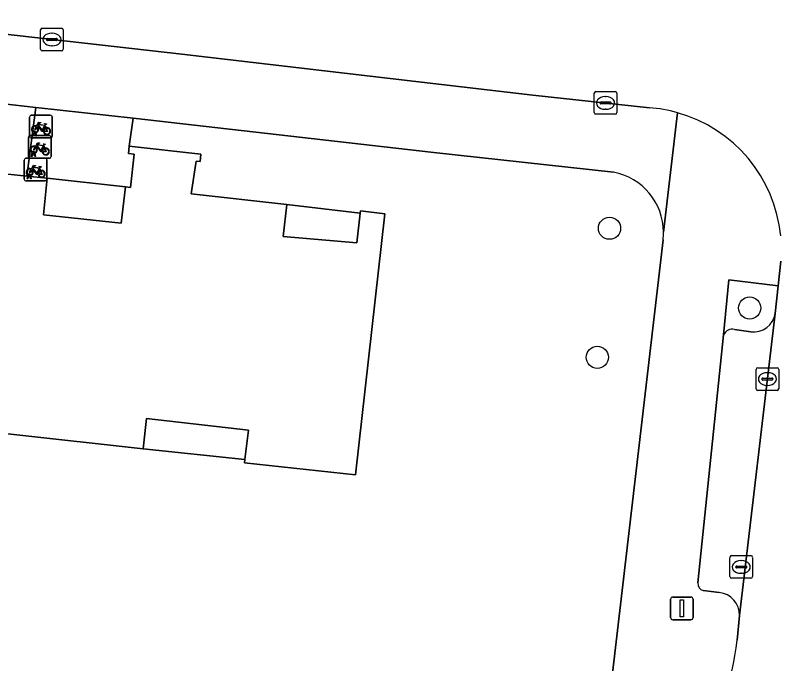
# Model space of a CAD drawing. Extents: x 161928 to 163071, y 386474 to 387428.
# Drawn here: x 162242.64 to 162276.45, y 386808.82 to 386837.45 of the extents above; entities that cross this region are included whole.
import ezdxf

# ---------------------------------------------------------------- set-up
doc = ezdxf.new("R2010")
doc.units = 0
for name, color, linetype in [('IMGEO_Berm_groen', 7, 'Continuous'), ('IMGEO_Boom', 7, 'Continuous'), ('IMGEO_Erf', 7, 'Continuous'), ('IMGEO_Fietsenrek', 7, 'Continuous'), ('IMGEO_Groenvoorziening', 7, 'Continuous'), ('IMGEO_Kolk', 7, 'Continuous'), ('IMGEO_Lichtmast', 7, 'Continuous'), ('IMGEO_Pand', 7, 'Continuous'), ('IMGEO_Pand_overbouw', 7, 'Continuous'), ('IMGEO_Parkeervlak_open', 7, 'Continuous'), ('IMGEO_Rijbaan_lokaal_open', 7, 'Continuous'), ('IMGEO_Voetpad_open', 7, 'Continuous')]:
    doc.layers.add(name, color=color, linetype=linetype)

msp = doc.modelspace()

# ---------------------------------------------------------------- linework, layer by layer
at = {"layer": 'IMGEO_Berm_groen'}
for points in [[(162276.339, 386825.51), (162274.155, 386825.761), (162273.926, 386823.34)], [(162276.202, 386824.276), (162276.339, 386825.51)], [(162274.406, 386823.579), (162275.13, 386823.479)]]:
    msp.add_lwpolyline(points, dxfattribs=at)
for centre, radius, start, end in [((162275.261, 386824.423), 0.953, 262.1068, 351.1526), ((162274.31, 386823.17), 0.42, 76.8412, 156.0977)]:
    msp.add_arc(centre, radius, start, end, dxfattribs=at)
at = {"layer": 'IMGEO_Boom'}
for centre in [(162268.887, 386828.046), (162275.076, 386824.525), (162268.347, 386822.347)]:
    msp.add_circle(centre, 0.489, dxfattribs=at)
at = {"layer": 'IMGEO_Erf'}
for points in [[(162244.055, 386830.258), (162243.89, 386828.636), (162247.313, 386828.273), (162247.516, 386829.874)], [(162254.637, 386829.095), (162254.48, 386827.674), (162257.72, 386827.395), (162257.875, 386828.716)], [(162252.785, 386817.831), (162252.947, 386819.135), (162248.432, 386819.638), (162248.285, 386818.306)]]:
    msp.add_lwpolyline(points, close=True, dxfattribs=at)
at = {"layer": 'IMGEO_Fietsenrek'}
for p, q in [((162243.272, 386832.108), (162243.272, 386832.949)), ((162243.272, 386832.949), (162243.272, 386832.108)), ((162243.347, 386833.033), (162244.188, 386833.033)), ((162244.188, 386833.033), (162243.347, 386833.033)), ((162244.272, 386832.958), (162244.272, 386832.117)), ((162244.272, 386832.117), (162244.272, 386832.958)), ((162243.959, 386832.582), (162243.995, 386832.487)), ((162243.22, 386831.209), (162243.22, 386832.05)), ((162243.22, 386832.05), (162243.22, 386831.209)), ((162243.295, 386832.134), (162244.136, 386832.134)), ((162244.136, 386832.134), (162243.295, 386832.134)), ((162244.197, 386832.033), (162243.356, 386832.033)), ((162243.356, 386832.033), (162244.197, 386832.033)), ((162243.399, 386832.117), (162243.438, 386832.277)), ((162243.433, 386832.117), (162243.399, 386832.117)), ((162243.468, 386832.265), (162243.433, 386832.117)), ((162243.51, 386832.289), (162243.509, 386832.293)), ((162243.551, 386832.117), (162243.517, 386832.259)), ((162243.541, 386832.3), (162243.542, 386832.293)), ((162243.549, 386832.263), (162243.584, 386832.117)), ((162243.584, 386832.117), (162243.551, 386832.117)), ((162244.22, 386832.059), (162244.22, 386831.218)), ((162244.22, 386831.218), (162244.22, 386832.059)), ((162243.907, 386831.683), (162243.943, 386831.588)), ((162243.347, 386831.218), (162243.386, 386831.378)), ((162243.416, 386831.366), (162243.381, 386831.218)), ((162243.458, 386831.39), (162243.457, 386831.394)), ((162243.499, 386831.218), (162243.465, 386831.36)), ((162243.489, 386831.401), (162243.49, 386831.394)), ((162243.497, 386831.364), (162243.532, 386831.218)), ((162243.037, 386830.215), (162243.037, 386831.056)), ((162243.037, 386831.056), (162243.037, 386830.215)), ((162243.112, 386831.14), (162243.953, 386831.14)), ((162243.953, 386831.14), (162243.112, 386831.14)), ((162244.145, 386831.134), (162243.304, 386831.134)), ((162243.304, 386831.134), (162244.145, 386831.134)), ((162243.381, 386831.218), (162243.347, 386831.218)), ((162243.532, 386831.218), (162243.499, 386831.218)), ((162244.037, 386831.065), (162244.037, 386830.224)), ((162244.037, 386830.224), (162244.037, 386831.065)), ((162243.724, 386830.689), (162243.76, 386830.594)), ((162243.164, 386830.224), (162243.203, 386830.384)), ((162243.233, 386830.372), (162243.198, 386830.224)), ((162243.275, 386830.396), (162243.274, 386830.4)), ((162243.316, 386830.224), (162243.282, 386830.366)), ((162243.306, 386830.407), (162243.307, 386830.4)), ((162243.314, 386830.37), (162243.349, 386830.224)), ((162243.962, 386830.14), (162243.121, 386830.14)), ((162243.121, 386830.14), (162243.962, 386830.14)), ((162243.198, 386830.224), (162243.164, 386830.224)), ((162243.349, 386830.224), (162243.316, 386830.224))]:
    msp.add_line(p, q, dxfattribs=at)
for points in [[(162243.585, 386832.559), (162243.68, 386832.723), (162243.766, 386832.709), (162243.768, 386832.7), (162243.712, 386832.689), (162243.685, 386832.644), (162243.941, 386832.603)], [(162243.606, 386832.507), (162243.554, 386832.417), (162243.514, 386832.392), (162243.515, 386832.439), (162243.57, 386832.533)], [(162243.881, 386832.315), (162243.831, 386832.315), (162243.64, 386832.566), (162243.621, 386832.534)], [(162243.928, 386832.578), (162243.671, 386832.619), (162243.654, 386832.59), (162243.821, 386832.37), (162243.928, 386832.578)], [(162243.976, 386832.48), (162243.946, 386832.557), (162243.837, 386832.339), (162243.88, 386832.339)], [(162243.91, 386832.339), (162244.03, 386832.338), (162243.986, 386832.452)], [(162244.006, 386832.459), (162244.061, 386832.314), (162243.911, 386832.314)], [(162243.941, 386832.603), (162243.966, 386832.652), (162243.96, 386832.656), (162243.937, 386832.66), (162243.925, 386832.667), (162243.924, 386832.67), (162243.926, 386832.675), (162244.021, 386832.66), (162244.023, 386832.65), (162244.013, 386832.637), (162244.001, 386832.631), (162243.987, 386832.637), (162243.959, 386832.582)], [(162243.533, 386831.66), (162243.628, 386831.824), (162243.714, 386831.81), (162243.716, 386831.801), (162243.66, 386831.79), (162243.633, 386831.745), (162243.889, 386831.704)], [(162243.876, 386831.679), (162243.619, 386831.72), (162243.602, 386831.691), (162243.769, 386831.471), (162243.876, 386831.679)], [(162243.889, 386831.704), (162243.914, 386831.753), (162243.908, 386831.757), (162243.885, 386831.761), (162243.873, 386831.768), (162243.872, 386831.771), (162243.874, 386831.776), (162243.969, 386831.761), (162243.971, 386831.751), (162243.961, 386831.738), (162243.949, 386831.732), (162243.935, 386831.738), (162243.907, 386831.683)], [(162243.554, 386831.608), (162243.502, 386831.518), (162243.462, 386831.493), (162243.463, 386831.54), (162243.518, 386831.634)], [(162243.829, 386831.416), (162243.779, 386831.416), (162243.588, 386831.667), (162243.569, 386831.635)], [(162243.924, 386831.581), (162243.894, 386831.658), (162243.785, 386831.44), (162243.828, 386831.44)], [(162243.858, 386831.44), (162243.978, 386831.439), (162243.934, 386831.553)], [(162243.954, 386831.56), (162244.009, 386831.415), (162243.859, 386831.415)], [(162243.35, 386830.666), (162243.445, 386830.83), (162243.531, 386830.816), (162243.533, 386830.807), (162243.477, 386830.796), (162243.45, 386830.751), (162243.706, 386830.71)], [(162243.646, 386830.422), (162243.596, 386830.422), (162243.405, 386830.673), (162243.386, 386830.641)], [(162243.693, 386830.685), (162243.436, 386830.726), (162243.419, 386830.697), (162243.586, 386830.477), (162243.693, 386830.685)], [(162243.706, 386830.71), (162243.731, 386830.759), (162243.725, 386830.763), (162243.702, 386830.767), (162243.69, 386830.774), (162243.689, 386830.777), (162243.691, 386830.782), (162243.786, 386830.767), (162243.788, 386830.757), (162243.778, 386830.744), (162243.766, 386830.738), (162243.752, 386830.744), (162243.724, 386830.689)], [(162243.371, 386830.614), (162243.319, 386830.524), (162243.279, 386830.499), (162243.28, 386830.546), (162243.335, 386830.64)], [(162243.741, 386830.587), (162243.711, 386830.664), (162243.602, 386830.446), (162243.645, 386830.446)], [(162243.675, 386830.446), (162243.795, 386830.445), (162243.751, 386830.559)], [(162243.771, 386830.566), (162243.826, 386830.421), (162243.676, 386830.421)]]:
    msp.add_lwpolyline(points, dxfattribs=at)
for centre, radius, start, end in [((162244.194, 386832.955), 0.0779, 2.4484, 94.2845), ((162244.194, 386832.955), 0.0779, 2.4484, 94.2845), ((162243.35, 386832.955), 0.0779, 92.4484, 184.2845), ((162243.35, 386832.955), 0.0779, 92.4484, 184.2845), ((162243.512, 386832.418), 0.159, 62.6766, 242.1369), ((162243.512, 386832.418), 0.129, 63.3192, 238.903), ((162243.512, 386832.418), 0.129, 283.6043, 43.4302), ((162243.512, 386832.418), 0.159, 283.5766, 46.6042), ((162244.039, 386832.334), 0.159, 113.3408, 178.3217), ((162244.039, 386832.334), 0.159, 187.0065, 105.7708), ((162244.039, 386832.334), 0.129, 113.923, 177.9556), ((162244.039, 386832.334), 0.129, 188.6715, 104.5883), ((162243.298, 386832.056), 0.0779, 92.4484, 184.2845), ((162243.298, 386832.056), 0.0779, 92.4484, 184.2845), ((162243.35, 386832.111), 0.0779, 182.4484, 274.2845), ((162243.35, 386832.111), 0.0779, 182.4484, 274.2845), ((162243.492, 386832.289), 0.0499, 12.8025, 158.6934), ((162243.512, 386832.418), 0.159, 253.9967, 271.7867), ((162243.492, 386832.289), 0.0174, 12.8025, 163.4502), ((162243.512, 386832.418), 0.129, 253.415, 269.0204), ((162244.142, 386832.056), 0.0779, 2.4484, 94.2845), ((162244.142, 386832.056), 0.0779, 2.4484, 94.2845), ((162244.194, 386832.111), 0.0779, 272.4484, 4.2845), ((162244.194, 386832.111), 0.0779, 272.4484, 4.2845), ((162243.46, 386831.519), 0.159, 62.6766, 242.1369), ((162243.46, 386831.519), 0.129, 63.3192, 238.903), ((162243.44, 386831.39), 0.0499, 12.8025, 158.6934), ((162243.46, 386831.519), 0.159, 253.9967, 271.7867), ((162243.44, 386831.39), 0.0174, 12.8025, 163.4502), ((162243.46, 386831.519), 0.129, 253.415, 269.0204), ((162243.46, 386831.519), 0.129, 283.6043, 43.4302), ((162243.46, 386831.519), 0.159, 283.5766, 46.6042), ((162243.987, 386831.435), 0.159, 113.3408, 178.3217), ((162243.987, 386831.435), 0.159, 187.0065, 105.7708), ((162243.987, 386831.435), 0.129, 113.923, 177.9556), ((162243.987, 386831.435), 0.129, 188.6715, 104.5883), ((162243.115, 386831.062), 0.0779, 92.4484, 184.2845), ((162243.115, 386831.062), 0.0779, 92.4484, 184.2845), ((162243.298, 386831.212), 0.0779, 182.4484, 274.2845), ((162243.298, 386831.212), 0.0779, 182.4484, 274.2845), ((162243.959, 386831.062), 0.0779, 2.4484, 94.2845), ((162243.959, 386831.062), 0.0779, 2.4484, 94.2845), ((162244.142, 386831.212), 0.0779, 272.4484, 4.2845), ((162244.142, 386831.212), 0.0779, 272.4484, 4.2845), ((162243.277, 386830.525), 0.159, 62.6766, 242.1369), ((162243.277, 386830.525), 0.129, 63.3192, 238.903), ((162243.257, 386830.396), 0.0499, 12.8025, 158.6934), ((162243.277, 386830.525), 0.159, 253.9967, 271.7867), ((162243.257, 386830.396), 0.0174, 12.8025, 163.4502), ((162243.277, 386830.525), 0.129, 253.415, 269.0204), ((162243.277, 386830.525), 0.129, 283.6043, 43.4302), ((162243.277, 386830.525), 0.159, 283.5766, 46.6042), ((162243.804, 386830.441), 0.159, 113.3408, 178.3217), ((162243.804, 386830.441), 0.159, 187.0065, 105.7708), ((162243.804, 386830.441), 0.129, 113.923, 177.9556), ((162243.804, 386830.441), 0.129, 188.6715, 104.5883), ((162243.115, 386830.218), 0.0779, 182.4484, 274.2845), ((162243.115, 386830.218), 0.0779, 182.4484, 274.2845), ((162243.959, 386830.218), 0.0779, 272.4484, 4.2845), ((162243.959, 386830.218), 0.0779, 272.4484, 4.2845)]:
    msp.add_arc(centre, radius, start, end, dxfattribs=at)
at = {"layer": 'IMGEO_Groenvoorziening'}
msp.add_lwpolyline([(162228.596, 386835.081), (162228.488, 386833.799), (162231.659, 386833.452), (162231.624, 386833.132), (162231.36, 386833.139), (162231.229, 386831.704), (162235.448, 386831.239), (162238.664, 386830.817), (162243.152, 386830.352), (162243.543, 386833.377)], close=True, dxfattribs=at)
for points in [[(162269.065, 386830.519), (162261.121, 386831.39), (162247.85, 386832.905), (162247.67, 386831.667), (162250.839, 386831.316), (162250.807, 386830.999), (162250.623, 386831.006), (162250.405, 386829.562), (162254.637, 386829.095), (162257.875, 386828.716), (162257.887, 386828.816), (162258.965, 386828.689), (162257.663, 386817.153), (162252.768, 386817.692), (162252.785, 386817.831), (162248.285, 386818.306), (162214.402, 386822.053)], [(162268.785, 386806.386), (162271.252, 386827.537)]]:
    msp.add_lwpolyline(points, dxfattribs=at)
for centre, radius, start, end in [((162268.56, 386827.856), 2.711, 0.219, 79.2688), ((162268.266, 386827.874), 3.005, 353.5512, 359.8384)]:
    msp.add_arc(centre, radius, start, end, dxfattribs=at)
at = {"layer": 'IMGEO_Kolk'}
for p, q in [((162243.76, 386835.953), (162243.76, 386836.805)), ((162243.835, 386836.879), (162244.687, 386836.879)), ((162244.761, 386836.805), (162244.761, 386835.953)), ((162244.062, 386836.422), (162244.46, 386836.422)), ((162244.248, 386836.659), (162244.273, 386836.659)), ((162244.019, 386836.373), (162244.019, 386836.385)), ((162244.457, 386836.336), (162244.059, 386836.336)), ((162244.271, 386836.099), (162244.246, 386836.099)), ((162244.503, 386836.385), (162244.503, 386836.373)), ((162244.687, 386835.879), (162243.835, 386835.879)), ((162268.286, 386834.077), (162269.138, 386834.077)), ((162268.211, 386833.151), (162268.211, 386834.003)), ((162268.699, 386833.857), (162268.724, 386833.857)), ((162269.212, 386834.003), (162269.212, 386833.151)), ((162268.47, 386833.571), (162268.47, 386833.583)), ((162268.908, 386833.534), (162268.51, 386833.534)), ((162268.513, 386833.62), (162268.911, 386833.62)), ((162268.954, 386833.583), (162268.954, 386833.571)), ((162269.138, 386833.077), (162268.286, 386833.077)), ((162268.722, 386833.297), (162268.697, 386833.297)), ((162275.436, 386821.886), (162276.288, 386821.886)), ((162275.361, 386820.96), (162275.361, 386821.812)), ((162275.849, 386821.666), (162275.874, 386821.666)), ((162276.362, 386821.812), (162276.362, 386820.96)), ((162275.62, 386821.38), (162275.62, 386821.392)), ((162276.058, 386821.343), (162275.66, 386821.343)), ((162275.663, 386821.429), (162276.061, 386821.429)), ((162276.104, 386821.392), (162276.104, 386821.38)), ((162276.288, 386820.886), (162275.436, 386820.886)), ((162275.872, 386821.106), (162275.847, 386821.106)), ((162274.204, 386812.663), (162274.204, 386813.515)), ((162274.279, 386813.589), (162275.131, 386813.589)), ((162275.205, 386813.515), (162275.205, 386812.663)), ((162274.463, 386813.083), (162274.463, 386813.095)), ((162274.506, 386813.132), (162274.904, 386813.132)), ((162274.692, 386813.369), (162274.717, 386813.369)), ((162274.947, 386813.095), (162274.947, 386813.083)), ((162274.901, 386813.046), (162274.503, 386813.046)), ((162274.715, 386812.809), (162274.69, 386812.809)), ((162275.131, 386812.589), (162274.279, 386812.589))]:
    msp.add_line(p, q, dxfattribs=at)
for points in [[(162243.76, 386835.953), (162243.76, 386836.805)], [(162243.835, 386836.879), (162244.687, 386836.879)], [(162244.761, 386836.805), (162244.761, 386835.953)], [(162244.687, 386835.879), (162243.835, 386835.879)], [(162268.286, 386834.077), (162269.138, 386834.077)], [(162268.211, 386833.151), (162268.211, 386834.003)], [(162269.212, 386834.003), (162269.212, 386833.151)], [(162269.138, 386833.077), (162268.286, 386833.077)], [(162275.436, 386821.886), (162276.288, 386821.886)], [(162275.361, 386820.96), (162275.361, 386821.812)], [(162276.362, 386821.812), (162276.362, 386820.96)], [(162276.288, 386820.886), (162275.436, 386820.886)], [(162274.204, 386812.663), (162274.204, 386813.515)], [(162274.279, 386813.589), (162275.131, 386813.589)], [(162275.205, 386813.515), (162275.205, 386812.663)], [(162275.131, 386812.589), (162274.279, 386812.589)]]:
    msp.add_lwpolyline(points, dxfattribs=at)
for centre, radius, start, end in [((162243.837, 386836.803), 0.0765, 91.552, 178.448), ((162243.837, 386836.803), 0.0765, 91.552, 178.448), ((162244.685, 386836.803), 0.0765, 1.552, 88.448), ((162244.685, 386836.803), 0.0765, 1.552, 88.448), ((162244.059, 386836.382), 0.0403, 85.8775, 175.7526), ((162244.464, 386836.384), 0.0386, 1.7309, 96.639), ((162244.056, 386836.372), 0.0366, 178.938, 274.7102), ((162244.46, 386836.379), 0.043, 264.8664, 352.4533), ((162243.837, 386835.955), 0.0765, 181.552, 268.448), ((162243.837, 386835.955), 0.0765, 181.552, 268.448), ((162244.685, 386835.955), 0.0765, 271.552, 358.448), ((162244.685, 386835.955), 0.0765, 271.552, 358.448), ((162268.288, 386834.001), 0.0765, 91.552, 178.448), ((162268.288, 386834.001), 0.0765, 91.552, 178.448), ((162269.136, 386834.001), 0.0765, 1.552, 88.448), ((162269.136, 386834.001), 0.0765, 1.552, 88.448), ((162268.51, 386833.58), 0.0403, 85.8775, 175.7526), ((162268.507, 386833.57), 0.0366, 178.938, 274.7102), ((162268.911, 386833.577), 0.043, 264.8664, 352.4533), ((162268.915, 386833.582), 0.0386, 1.7309, 96.639), ((162268.288, 386833.153), 0.0765, 181.552, 268.448), ((162268.288, 386833.153), 0.0765, 181.552, 268.448), ((162269.136, 386833.153), 0.0765, 271.552, 358.448), ((162269.136, 386833.153), 0.0765, 271.552, 358.448), ((162275.438, 386821.81), 0.0765, 91.552, 178.448), ((162275.438, 386821.81), 0.0765, 91.552, 178.448), ((162276.286, 386821.81), 0.0765, 1.552, 88.448), ((162276.286, 386821.81), 0.0765, 1.552, 88.448), ((162275.66, 386821.389), 0.0403, 85.8775, 175.7526), ((162275.657, 386821.379), 0.0366, 178.938, 274.7102), ((162276.061, 386821.386), 0.043, 264.8664, 352.4533), ((162276.065, 386821.391), 0.0386, 1.7309, 96.639), ((162275.438, 386820.962), 0.0765, 181.552, 268.448), ((162275.438, 386820.962), 0.0765, 181.552, 268.448), ((162276.286, 386820.962), 0.0765, 271.552, 358.448), ((162276.286, 386820.962), 0.0765, 271.552, 358.448), ((162274.281, 386813.513), 0.0765, 91.552, 178.448), ((162274.281, 386813.513), 0.0765, 91.552, 178.448), ((162275.129, 386813.513), 0.0765, 1.552, 88.448), ((162275.129, 386813.513), 0.0765, 1.552, 88.448), ((162274.503, 386813.092), 0.0403, 85.8775, 175.7526), ((162274.908, 386813.094), 0.0386, 1.7309, 96.639), ((162274.5, 386813.082), 0.0366, 178.938, 274.7102), ((162274.904, 386813.089), 0.043, 264.8664, 352.4533), ((162274.281, 386812.665), 0.0765, 181.552, 268.448), ((162274.281, 386812.665), 0.0765, 181.552, 268.448), ((162275.129, 386812.665), 0.0765, 271.552, 358.448), ((162275.129, 386812.665), 0.0765, 271.552, 358.448)]:
    msp.add_arc(centre, radius, start, end, dxfattribs=at)
for centre, major_axis, ratio, start_param, end_param in [((162244.247, 386836.379), (-0.387, 0.002), 0.722429, 4.712389, 7.853982), ((162244.272, 386836.379), (-0.39, 0.002), 0.717154, 1.570796, 4.712389), ((162268.698, 386833.577), (-0.387, 0.002), 0.722429, 4.712389, 7.853982), ((162268.723, 386833.577), (-0.39, 0.002), 0.717154, 1.570796, 4.712389), ((162275.848, 386821.386), (-0.387, 0.002), 0.722429, 4.712389, 7.853982), ((162275.873, 386821.386), (-0.39, 0.002), 0.717154, 1.570796, 4.712389), ((162274.691, 386813.089), (-0.387, 0.002), 0.722429, 4.712389, 7.853982), ((162274.716, 386813.089), (-0.39, 0.002), 0.717154, 1.570796, 4.712389)]:
    msp.add_ellipse(centre, major_axis=major_axis, ratio=ratio, start_param=start_param, end_param=end_param, dxfattribs=at)
at = {"layer": 'IMGEO_Lichtmast'}
for p, q in [((162271.685, 386811.761), (162272.475, 386811.761)), ((162272.475, 386811.761), (162271.685, 386811.761)), ((162271.585, 386810.861), (162271.585, 386811.661)), ((162271.585, 386811.661), (162271.585, 386810.861)), ((162272.575, 386811.661), (162272.575, 386810.861)), ((162272.575, 386810.861), (162272.575, 386811.661)), ((162272.475, 386810.761), (162271.685, 386810.761)), ((162271.685, 386810.761), (162272.475, 386810.761))]:
    msp.add_line(p, q, dxfattribs=at)
msp.add_lwpolyline([(162272.005, 386811.636), (162272.155, 386811.636), (162272.155, 386810.886), (162272.005, 386810.886), (162272.005, 386811.636)], dxfattribs=at)
for centre, start, end in [((162271.685, 386811.661), 90, 180), ((162271.685, 386811.661), 90, 180), ((162272.475, 386811.661), 0, 90), ((162272.475, 386811.661), 360, 90), ((162271.685, 386810.861), 180, 270), ((162271.685, 386810.861), 180, 270), ((162272.475, 386810.861), 270, 0), ((162272.475, 386810.861), 270, 0)]:
    msp.add_arc(centre, 0.1, start, end, dxfattribs=at)
at = {"layer": 'IMGEO_Pand'}
msp.add_lwpolyline([(162214.402, 386822.053), (162248.285, 386818.306), (162248.432, 386819.638), (162252.947, 386819.135), (162252.785, 386817.831), (162252.768, 386817.692), (162257.663, 386817.153), (162258.965, 386828.689), (162257.887, 386828.816), (162257.875, 386828.716), (162257.72, 386827.395), (162254.48, 386827.674), (162254.637, 386829.095), (162250.405, 386829.562), (162250.623, 386831.006), (162250.807, 386830.999), (162250.839, 386831.316), (162247.67, 386831.667), (162247.634, 386831.349), (162247.893, 386831.321), (162247.728, 386829.852), (162247.516, 386829.874), (162247.313, 386828.273), (162243.89, 386828.636), (162244.055, 386830.258), (162243.152, 386830.352), (162238.664, 386830.817)], dxfattribs=at)
at = {"layer": 'IMGEO_Pand_overbouw'}
msp.add_lwpolyline([(162247.516, 386829.874), (162244.055, 386830.258), (162243.89, 386828.636), (162247.313, 386828.273)], close=True, dxfattribs=at)
at = {"layer": 'IMGEO_Parkeervlak_open'}
for points in [[(162274.634, 386810.951), (162276.202, 386824.276)], [(162275.13, 386823.479), (162274.406, 386823.579)], [(162273.926, 386823.34), (162272.785, 386812.386)], [(162273.022, 386812.047), (162273.732, 386811.957)]]:
    msp.add_lwpolyline(points, dxfattribs=at)
for centre, radius, start, end in [((162275.261, 386824.423), 0.953, 262.1068, 351.1526), ((162274.31, 386823.17), 0.42, 76.8412, 156.0977), ((162273.121, 386812.368), 0.336, 176.9884, 252.9275), ((162273.64, 386810.967), 0.994, 359.0685, 84.6916)]:
    msp.add_arc(centre, radius, start, end, dxfattribs=at)
at = {"layer": 'IMGEO_Rijbaan_lokaal_open'}
msp.add_lwpolyline([(162182.036, 386843.265), (162189.585, 386842.585), (162250, 386835.731), (162265.498, 386833.927), (162270.651, 386833.365)], dxfattribs=at)
for centre, radius, start, end in [((162270.173, 386827.006), 6.377, 74.3992, 85.7011), ((162270.187, 386827.09), 6.292, 5.6811, 74.3126)]:
    msp.add_arc(centre, radius, start, end, dxfattribs=at)
at = {"layer": 'IMGEO_Voetpad_open'}
for points in [[(162270.651, 386833.365), (162265.498, 386833.927), (162250, 386835.731), (162189.585, 386842.585)], [(162198.164, 386838.487), (162201.286, 386838.107), (162204.873, 386837.764), (162209.422, 386837.212), (162224.32, 386835.551), (162228.596, 386835.081), (162243.543, 386833.377), (162247.85, 386832.905), (162261.121, 386831.39), (162269.065, 386830.519)], [(162271.888, 386833.148), (162271.271, 386827.866)], [(162271.271, 386827.866), (162271.888, 386833.148)], [(162271.252, 386827.537), (162268.785, 386806.386)], [(162272.785, 386812.386), (162273.926, 386823.34), (162274.155, 386825.761), (162276.339, 386825.51), (162276.459, 386826.587)], [(162276.459, 386826.587), (162276.339, 386825.51), (162276.202, 386824.276), (162274.634, 386810.951), (162274.523, 386809.859)], [(162273.732, 386811.957), (162273.022, 386812.047)], [(162274.523, 386809.859), (162274.634, 386810.951)]]:
    msp.add_lwpolyline(points, dxfattribs=at)
msp.add_lwpolyline([(162243.543, 386833.377), (162243.152, 386830.352), (162244.055, 386830.258), (162247.516, 386829.874), (162247.728, 386829.852), (162247.893, 386831.321), (162247.634, 386831.349), (162247.67, 386831.667), (162247.85, 386832.905)], close=True, dxfattribs=at)
for centre, radius, start, end in [((162270.173, 386827.006), 6.377, 74.3992, 85.7011), ((162270.187, 386827.09), 6.292, 5.6811, 74.3126), ((162268.56, 386827.856), 2.711, 0.219, 79.2688), ((162268.266, 386827.874), 3.005, 353.5512, 359.8384), ((162273.121, 386812.368), 0.336, 176.9884, 252.9275), ((162273.64, 386810.967), 0.994, 359.0685, 84.6916), ((162260.638, 386811.521), 13.984, 307.8879, 353.1728), ((162260.638, 386811.521), 13.984, 307.8879, 353.1728)]:
    msp.add_arc(centre, radius, start, end, dxfattribs=at)

doc.saveas('drawing.dxf')
